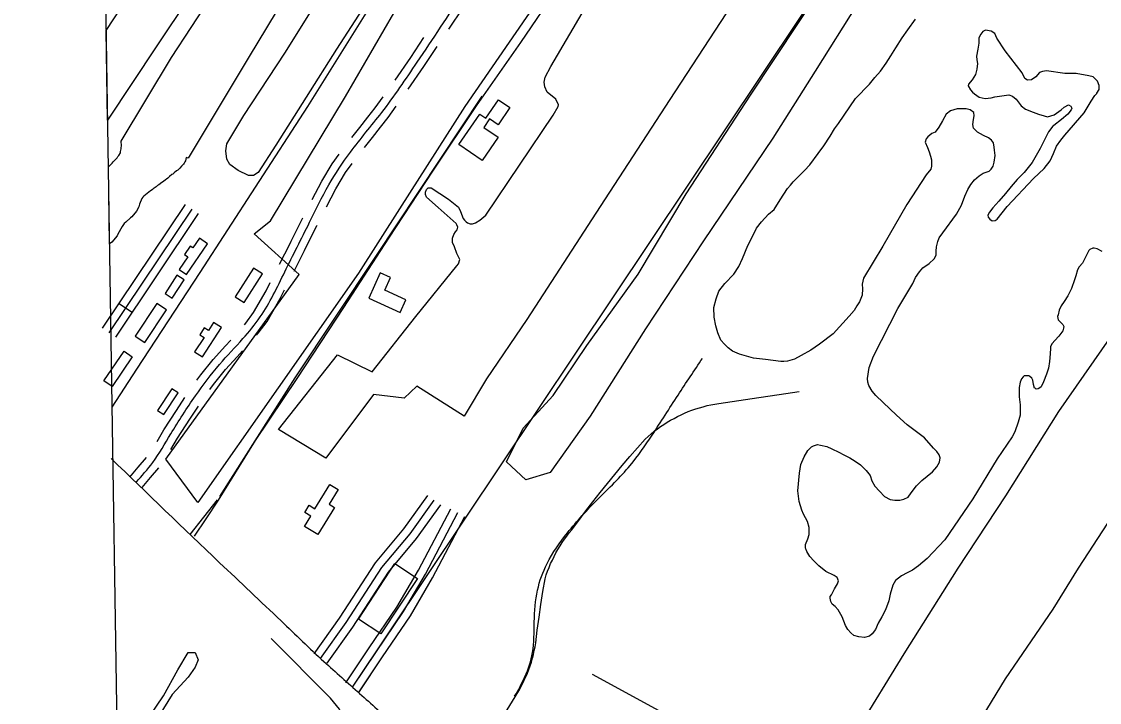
# Model space of a CAD drawing. Extents: x 3855477 to 3893699, y 299188 to 325115.
# Drawn here: x 3859445 to 3861465, y 311532 to 312808 of the extents above; entities that cross this region are included whole.
import ezdxf

# ---------------------------------------------------------------- set-up
doc = ezdxf.new("R2010")
doc.units = 0
for name, color, linetype in [('V-BLDG-OTLN', 7, 'Continuous'), ('V-GRID-FRAM', 7, 'Continuous'), ('V-ROAD-CNTR', 7, 'Continuous'), ('V-SITE-VEGE', 7, 'Continuous'), ('V-TOPO-SHOR', 7, 'Continuous')]:
    doc.layers.add(name, color=color, linetype=linetype)

msp = doc.modelspace()

# ---------------------------------------------------------------- linework, layer by layer
at = {"layer": 'V-BLDG-OTLN'}
for points in [[(3860360.2, 312646.9), (3860338.2, 312614.9), (3860322.2, 312625.9), (3860311.3, 312610), (3860338.3, 312591.5), (3860308.5, 312548.1), (3860264.8, 312578.1), (3860303.9, 312635), (3860315.4, 312627.1), (3860339, 312661.5)], [(3859754.6, 312334.1), (3859793.9, 312391.8), (3859778.7, 312402.2), (3859766.3, 312384), (3859761.2, 312387.5), (3859750.4, 312371.7), (3859757, 312367.2), (3859740.9, 312343.5)], [(3859862.6, 312281.4), (3859897, 312335.4), (3859880.1, 312346.1), (3859845.7, 312292.1)], [(3860095.7, 312290), (3860154.6, 312263), (3860165.4, 312286.4), (3860125.8, 312304.6), (3860136.7, 312328.3), (3860117.4, 312337.1)], [(3859727.7, 312290), (3859749.7, 312324.3), (3859736.3, 312333), (3859714.2, 312298.6)], [(3859676.1, 312206.5), (3859716.6, 312267.9), (3859698.7, 312279.7), (3859658.2, 312218.4)], [(3859784.1, 312179.5), (3859819.7, 312234.8), (3859805.1, 312244.1), (3859795.5, 312229.2), (3859787.5, 312234.3), (3859779.1, 312221.3), (3859787.2, 312216.1), (3859769.6, 312188.9)], [(3859652.8, 312179.5), (3859614.8, 312124.3), (3859599.5, 312134.9), (3859637.5, 312190.1)], [(3859711.7, 312071.6), (3859738.7, 312112.1), (3859727.1, 312119.8), (3859700.1, 312079.3)], [(3860031.6, 311897.5), (3860000.4, 311846.4), (3859975.2, 311861.8), (3859987, 311881.2), (3859975.9, 311888), (3859984.1, 311901.4), (3859995, 311894.8), (3860023, 311940.6), (3860038.3, 311931.3), (3860021.4, 311903.7)], [(3860144.6, 311792.1), (3860186.9, 311764.3), (3860118.7, 311660.4), (3860076.4, 311688.1)]]:
    msp.add_lwpolyline(points, close=True, dxfattribs=at)
msp.add_lwpolyline([(3860360.2, 312646.9), (3860338.2, 312614.9), (3860322.2, 312625.9), (3860311.3, 312610), (3860338.3, 312591.5), (3860308.5, 312548.1), (3860264.8, 312578.1), (3860303.9, 312635), (3860315.4, 312627.1), (3860339, 312661.5), (3860360.2, 312646.9)], dxfattribs=at)
at = {"layer": 'V-GRID-FRAM'}
msp.add_lwpolyline([(3859445.3, 322797), (3891292.6, 323315.8), (3891596.8, 305135.9), (3859733.6, 304616.8), (3859445.3, 322797)], dxfattribs=at)
at = {"layer": 'V-ROAD-CNTR'}
msp.add_line((3859628.1, 312279.7), (3859653.1, 312263.1), dxfattribs=at)
for points in [[(3860065.6, 311560.2), (3863135.4, 316155.3)], [(3860450.4, 312873.6), (3860380.2, 312768.8), (3860297.3, 312650.3), (3860215.5, 312527.7), (3860133.1, 312402), (3860048.8, 312272.2), (3859960.9, 312139.4), (3859882.8, 312022.7), (3859813.7, 311911.3), (3859790.5, 311876.2), (3859768.9, 311843.8)], [(3860245.7, 312793.8), (3860272.5, 312834)], [(3860145.1, 312698.3), (3860174.4, 312740.7), (3860199.3, 312778.2)], [(3860169.8, 312681.3), (3860199.2, 312723.9), (3860224.3, 312761.5)], [(3859816.8, 311918), (3859957.8, 312140.4), (3860110.3, 312370), (3860308.2, 312668.7)], [(3860094.1, 312628.9), (3860108.1, 312646.8), (3860122.7, 312667.1)], [(3860117.7, 312610.4), (3860132.1, 312628.7), (3860147.1, 312649.6)], [(3860064.2, 312591), (3860079.1, 312609.7), (3860094.1, 312628.9)], [(3860087.7, 312572.3), (3860102.7, 312591.2), (3860117.7, 312610.4)], [(3859989.8, 312474.7), (3860007.8, 312509.4), (3860027.4, 312541.7), (3860040.3, 312559.6)], [(3860016.4, 312460.9), (3860034, 312494.7), (3860052.5, 312525.1), (3860064.7, 312542.1)], [(3859597.1, 312233.4), (3859752.2, 312465.3)], [(3859609.6, 312225), (3859764.7, 312456.9)], [(3859622.1, 312216.7), (3859777.1, 312448.6)], [(3859950.6, 312396.8), (3859971.6, 312438.8), (3859972.2, 312440.1)], [(3859977.4, 312383.3), (3859998.4, 312425.3), (3859999, 312426.5)], [(3859928.9, 312353.5), (3859948.3, 312392.3), (3859950.6, 312396.8)], [(3859955.8, 312340.1), (3859975.2, 312378.9), (3859977.4, 312383.3)], [(3859862.8, 312239.9), (3859865.4, 312243), (3859880, 312262.8), (3859903.4, 312303.5), (3859911.4, 312319.1)], [(3859885.5, 312220.3), (3859888.9, 312224.2), (3859905.2, 312246.3), (3859929.8, 312289.2), (3859938.1, 312305.4)], [(3859804.4, 312174.7), (3859804.8, 312175.3), (3859827, 312199.9), (3859837.4, 312211.3)], [(3859773.9, 312136), (3859781, 312145.8), (3859804.4, 312174.7)], [(3859827.7, 312155.8), (3859849.2, 312179.7), (3859859.5, 312191)], [(3859798.3, 312118.5), (3859804.8, 312127.6), (3859827.7, 312155.8)], [(3860715.5, 312084.3), (3860722.6, 312086.3), (3860729.7, 312088.2), (3860736.9, 312089.8), (3860744.2, 312091.2), (3860751.5, 312092.4), (3860789.2, 312097.9), (3860826.9, 312103.4), (3860864.6, 312109), (3860902.3, 312114.7)], [(3859699.4, 312021.3), (3859712.2, 312042.9), (3859735.4, 312079), (3859751.4, 312103.7)], [(3859725.3, 312006.1), (3859737.7, 312027.2), (3859760.6, 312062.7), (3859776.6, 312087.3)], [(3860303, 311432.2), (3860377, 311553.8), (3860380.6, 311560.2), (3860384, 311566.7), (3860387.3, 311573.3), (3860390.3, 311580), (3860393.1, 311586.7), (3860395.8, 311593.6), (3860398.2, 311600.5), (3860400.5, 311607.5), (3860402.5, 311614.6), (3860404.4, 311621.7), (3860406, 311628.9), (3860407.4, 311636.1), (3860408.6, 311643.4), (3860411.6, 311667.5), (3860414.8, 311691.7), (3860418.3, 311715.7), (3860422.1, 311739.8), (3860426.2, 311763.8), (3860428.5, 311770.9), (3860431, 311778), (3860433.7, 311785), (3860436.6, 311792), (3860439.8, 311798.8), (3860443.1, 311805.6), (3860446.6, 311812.2), (3860450.3, 311818.8), (3860454.2, 311825.2), (3860458.3, 311831.6), (3860462.6, 311837.8), (3860467, 311843.8), (3860471.6, 311849.8), (3860476.4, 311855.6), (3860489.3, 311873.2), (3860502.4, 311890.8), (3860515.7, 311908.1), (3860529.2, 311925.4), (3860542.9, 311942.4), (3860556.7, 311959.4), (3860570.8, 311976.2), (3860585, 311992.8), (3860599.4, 312009.3), (3860613.9, 312025.6), (3860619.4, 312030.6), (3860625, 312035.4), (3860630.7, 312040.1), (3860636.6, 312044.6), (3860642.6, 312048.9), (3860648.7, 312053), (3860655, 312057), (3860661.3, 312060.8), (3860667.8, 312064.4), (3860674.3, 312067.8), (3860681, 312071.1), (3860687.7, 312074.1), (3860694.5, 312077), (3860701.4, 312079.6), (3860708.4, 312082), (3860715.5, 312084.3)], [(3859648.4, 311954.1), (3859664, 311972.7), (3859679.5, 311991.1)], [(3859671.3, 311934.8), (3859686.9, 311953.3), (3859702.5, 311971.8)], [(3859761.3, 311846.8), (3859812.2, 311911.5)], [(3859993.4, 311623), (3860041.2, 311690), (3860108.4, 311793.8), (3860161.5, 311857.3), (3860206.3, 311920)], [(3860005.6, 311614.3), (3860053.7, 311681.5), (3860120.5, 311784.9), (3860173.3, 311848.1), (3860218.5, 311911.2)], [(3860017.8, 311605.6), (3860066.1, 311673.1), (3860132.6, 311775.9), (3860185.2, 311838.9), (3860230.7, 311902.5)], [(3860053.1, 311568.5), (3860096.9, 311634), (3860148.4, 311710.3), (3860189.3, 311779.8), (3860249.5, 311894.6)], [(3860065.6, 311560.2), (3860109.3, 311625.6), (3860161.1, 311702.3), (3860202.4, 311772.5), (3860262.8, 311887.6)], [(3860077, 311550.2), (3860121.8, 311617.2), (3860173.8, 311694.3), (3860215.5, 311765.2), (3860276.1, 311880.7)], [(3860078.1, 311551.8), (3860121.8, 311617.2), (3860173.8, 311694.3), (3860215.5, 311765.2), (3860276.1, 311880.7)]]:
    msp.add_lwpolyline(points, dxfattribs=at)
for points in [[(3859659.8, 311944.4), (3859691.1, 311981.6), (3859724.9, 312035.1), (3859771.2, 312106.6), (3859816.3, 312165.5), (3859860.1, 312213.9), (3859892.6, 312254.6), (3859938.5, 312339.1), (3859985, 312432.1), (3860020.9, 312502), (3860061.4, 312563.3), (3860120.1, 312637.8), (3860186.8, 312732.3), (3860273.7, 312863), (3860376.5, 313017.9), (3860463.9, 313146.6), (3860559.2, 313294.1)], [(3860369.2, 311543.3), (3860388.4, 311580.2), (3860402.6, 311625.2), (3860406, 311682.6), (3860412, 311742.4), (3860430, 311792), (3860468.1, 311849.8), (3860525.2, 311913), (3860585.5, 311976.1), (3860626.6, 312032.8), (3860675.4, 312108), (3860721.1, 312176.9)], [(3859613.3, 311989.2), (3859816.5, 311793.7), (3859931.5, 311684.6), (3860011.9, 311608.3), (3860078.7, 311548.6), (3860145.2, 311490.6), (3860201.9, 311446.9), (3860271.3, 311395.8), (3860344.7, 311345.3), (3860435.6, 311279.7), (3860461, 311262.2)]]:
    msp.add_spline(points, degree=3, dxfattribs=at)
at = {"layer": 'V-SITE-VEGE'}
for p, q in [((3859826.2, 312953), (3859698.9, 312763.1)), ((3859604, 312791.6), (3859689.8, 312924.3)), ((3859726.4, 312740.8), (3859855.3, 312938.2)), ((3859954.4, 312880.3), (3859871.6, 312742.7)), ((3859606.6, 312623.2), (3859604, 312791.6)), ((3859698.9, 312763.1), (3859606.6, 312623.2)), ((3859632.1, 312584.2), (3859726.4, 312740.8)), ((3859871.6, 312742.7), (3859757.7, 312552.3)), ((3859632.5, 312575.3), (3859632.1, 312584.2)), ((3859625.8, 312555.4), (3859627.6, 312557.2)), ((3859627.6, 312557.2), (3859630.6, 312562.4)), ((3859630.6, 312562.4), (3859630.7, 312564.8)), ((3859630.7, 312564.8), (3859631.9, 312569.5)), ((3859631.9, 312571.8), (3859632.5, 312575.3)), ((3859631.9, 312569.5), (3859631.9, 312571.8)), ((3859608, 312536.1), (3859609.7, 312537.4)), ((3859610.3, 312391.8), (3859608, 312536.1)), ((3859609.7, 312537.4), (3859615.1, 312542.6)), ((3859615.1, 312542.6), (3859616.9, 312545.5)), ((3859616.9, 312545.5), (3859624.6, 312553.1)), ((3859624.6, 312553.1), (3859625.8, 312555.4)), ((3859745.1, 312537.5), (3859742.1, 312533.5)), ((3859748.7, 312541), (3859745.1, 312537.5)), ((3859749.9, 312542.8), (3859748.7, 312541)), ((3859751.1, 312545.1), (3859749.9, 312542.8)), ((3859752.3, 312546.9), (3859751.1, 312545.1)), ((3859753.6, 312553.3), (3859752.3, 312546.9)), ((3859757.7, 312552.3), (3859753.6, 312553.3)), ((3859722.5, 312517.8), (3859719.5, 312514.9)), ((3859726.7, 312521.3), (3859722.5, 312517.8)), ((3859728.5, 312522.4), (3859726.7, 312521.3)), ((3859731.4, 312524.8), (3859728.5, 312522.4)), ((3859735.6, 312528.2), (3859731.4, 312524.8)), ((3859737.9, 312529.4), (3859735.6, 312528.2)), ((3859742.1, 312533.5), (3859737.9, 312529.4)), ((3859697.6, 312498.7), (3859692.2, 312494.6)), ((3859700, 312501), (3859697.6, 312498.7)), ((3859702.3, 312502.1), (3859700, 312501)), ((3859708.3, 312506.8), (3859702.3, 312502.1)), ((3859711.2, 312508.5), (3859708.3, 312506.8)), ((3859714.8, 312511.4), (3859711.2, 312508.5)), ((3859716.6, 312512.6), (3859714.8, 312511.4)), ((3859719.5, 312514.9), (3859716.6, 312512.6)), ((3859670.8, 312476.6), (3859666.6, 312466.1)), ((3859672.6, 312478.9), (3859670.8, 312476.6)), ((3859674.4, 312480.7), (3859672.6, 312478.9)), ((3859680.4, 312485.9), (3859674.4, 312480.7)), ((3859686.9, 312491.1), (3859680.4, 312485.9)), ((3859689.9, 312492.9), (3859686.9, 312491.1)), ((3859692.2, 312494.6), (3859689.9, 312492.9)), ((3859664.8, 312460.8), (3859660.5, 312452.6)), ((3859666.6, 312466.1), (3859664.8, 312460.8)), ((3859649.2, 312440.4), (3859640.9, 312432.2)), ((3859652.2, 312442.1), (3859649.2, 312440.4)), ((3859660.5, 312452.6), (3859652.2, 312442.1)), ((3859633.7, 312424.1), (3859625.9, 312410)), ((3859637.3, 312429.9), (3859633.7, 312424.1)), ((3859640.9, 312432.2), (3859637.3, 312429.9)), ((3859614.6, 312394.9), (3859610.3, 312391.8)), ((3859624.7, 312406.5), (3859614.6, 312394.9)), ((3859625.9, 312410), (3859624.7, 312406.5)), ((3859738.4, 311592.7), (3859757.3, 311625.2)), ((3859757.3, 311625.2), (3859770.8, 311625.2)), ((3859770.8, 311625.2), (3859776.2, 311611.6)), ((3859776.2, 311611.6), (3859770.8, 311598.1)), ((3859711.3, 311544), (3859738.4, 311592.7)), ((3859770.8, 311598.1), (3859757.3, 311579.2)), ((3859757.3, 311579.2), (3859727.5, 311546.7)), ((3859727.5, 311546.7), (3859626.3, 311384.1)), ((3859625.7, 311419.7), (3859711.3, 311544))]:
    msp.add_line(p, q, dxfattribs=at)
for points in [[(3860153.4, 312939.8), (3860035.5, 312756.6), (3859921.9, 312576.4), (3859888.4, 312525.1), (3859880, 312520), (3859870.6, 312519.6), (3859850.9, 312529.2), (3859835.4, 312540.3), (3859829.8, 312550.3), (3859827.9, 312566), (3859830.1, 312579), (3859862, 312632.3), (3859938.4, 312749.3), (3860030.3, 312896.4)], [(3860422.4, 312863), (3860276, 312649.1), (3860153.2, 312457), (3860076.6, 312336.6), (3859775.9, 311906.6), (3859715.9, 311987.6), (3859965.4, 312334), (3859881.4, 312410.4), (3859911.6, 312434.7), (3860052.3, 312667.8), (3860179, 312887.3)], [(3860775.4, 312839.3), (3860659.7, 312662.2), (3860529.6, 312461.8), (3860392.1, 312250), (3860316.7, 312138.2), (3860274.8, 312068.5), (3860186, 312124.8), (3860162, 312102.3), (3860104.5, 312109), (3860015.7, 311989.8), (3859927, 312043.8), (3860037.3, 312183.3), (3860102.1, 312151.8), (3860184.3, 312255.4), (3860260.6, 312350.1), (3860263.7, 312354.2), (3860266.2, 312362.5), (3860260.9, 312373.4), (3860256.3, 312385.9), (3860252.8, 312394.3), (3860252.9, 312402.1), (3860255.3, 312409.2), (3860258.4, 312414), (3860261.4, 312418.1), (3860262.7, 312422.9), (3860260.9, 312427.1), (3860259.8, 312429.5), (3860226.1, 312459.7), (3860204.2, 312479.1), (3860202.4, 312483.9), (3860201.9, 312488.7), (3860204.3, 312493.4), (3860207.4, 312496.4), (3860212.7, 312496.3), (3860245.3, 312475.1), (3860263.7, 312460.5), (3860267.8, 312452.1), (3860273, 312438.9), (3860275.4, 312435.9), (3860278.3, 312432.9), (3860280.7, 312431.1), (3860286, 312429.2), (3860290.2, 312429.2), (3860295.6, 312430.9), (3860304, 312436.2), (3860314.9, 312445.6), (3860441.2, 312632.9), (3860450.4, 312648.9), (3860451.6, 312652.5), (3860446.4, 312662.7), (3860430.4, 312676), (3860425.7, 312686.2), (3860424.6, 312694.6), (3860426.5, 312704.1), (3860436.9, 312724.3), (3860531.3, 312885.1)], [(3861011.6, 312841.4), (3860932.5, 312715.1), (3860852.8, 312590), (3860722.8, 312397.3), (3860614.6, 312232), (3860510.6, 312068.3), (3860435.5, 311962.8), (3860389.9, 311949.3), (3860353.9, 311983.1), (3860385.1, 312046.1), (3860441.2, 312107.3), (3860504.4, 312201), (3860600.3, 312334.8), (3860690.4, 312485.5), (3860811.3, 312670.5), (3860946.3, 312875.6)]]:
    msp.add_lwpolyline(points, dxfattribs=at)
at = {"layer": 'V-TOPO-SHOR'}
for points in [[(3859615.2, 312085.6), (3859661.5, 312156.4), (3859780, 312337.8), (3859883.9, 312498), (3859981.6, 312649.2), (3860090.9, 312823.8), (3860242.8, 313056.6), (3860312.5, 313161.7)], [(3862149, 312870.5), (3862093.3, 312784.2), (3862027.1, 312684.1), (3861933.1, 312545.9), (3861844, 312406.5), (3861755.6, 312272), (3861673.3, 312146.5), (3861631.9, 312086.2), (3861622, 312074.7), (3861612.8, 312063.9), (3861605.4, 312057.3), (3861597.4, 312046.5), (3861589.9, 312033.8), (3861552.8, 311980.1), (3861479.8, 311867.9), (3861424.8, 311783.4), (3861377.7, 311706.7), (3861288.1, 311575.8), (3861216.2, 311458.1), (3861133.4, 311334.5), (3861029.4, 311176.4), (3860957.6, 311063.5), (3860942.8, 311040.6)], [(3860855.5, 312456), (3860866.5, 312473.8), (3860873.8, 312485), (3860880.5, 312495.1), (3860885.9, 312501.6), (3860890.8, 312508.1), (3860896.8, 312513.4), (3860905.2, 312522.3), (3860912.5, 312528.8), (3860922.2, 312540), (3860937.9, 312560.7), (3860948.3, 312575.6), (3860960.4, 312593.3), (3860968.3, 312607), (3860976.2, 312617), (3861007.8, 312663.9), (3861033.8, 312691), (3861044.1, 312703.5), (3861054.4, 312715.3), (3861065.3, 312730.1), (3861073.8, 312744.3), (3861083.5, 312759.1), (3861095.1, 312778.1), (3861106, 312792.9), (3861120, 312812.5)], [(3861230.9, 312672.7), (3861239.6, 312666.3), (3861250.6, 312664.1), (3861262.1, 312665.5), (3861269.1, 312667.4), (3861294.8, 312670.7), (3861301.9, 312668.3), (3861309, 312662.8), (3861314.3, 312655.6), (3861318.4, 312650.2), (3861326.1, 312644.1), (3861340.4, 312638.6), (3861350.5, 312634.9), (3861361.2, 312631.8), (3861367.2, 312629.9), (3861380.3, 312633.3), (3861393, 312642.7), (3861399, 312648), (3861406.8, 312652.1), (3861411, 312649.7), (3861413.3, 312646.1), (3861412.1, 312643.1), (3861405.4, 312634.8), (3861394, 312624.8), (3861379.5, 312613.6), (3861377.7, 312611.9), (3861369.2, 312601.8), (3861361.9, 312586.4), (3861353.9, 312570.3), (3861338.7, 312544.2), (3861323.6, 312525.3), (3861310.9, 312512.3), (3861299.4, 312499.3), (3861289.1, 312485.7), (3861276.4, 312471.5), (3861264.9, 312459.1), (3861258.8, 312450.8), (3861255.8, 312445.4), (3861256.3, 312441.8), (3861259.3, 312437.6), (3861264, 312434.6), (3861269.4, 312435.1), (3861273, 312438.1), (3861291.8, 312461.7), (3861341.4, 312514.3), (3861361.3, 312532.6), (3861372.8, 312547.4), (3861378.9, 312561.1), (3861384.5, 312574.8), (3861392.3, 312586), (3861400.2, 312595.5), (3861435.9, 312636.9), (3861449.3, 312658.8), (3861456, 312669.5), (3861460.2, 312673.6), (3861460.2, 312674.2), (3861464.5, 312680.7), (3861464.6, 312688.5), (3861461.1, 312696.3), (3861452.8, 312704.8), (3861445.1, 312706.6), (3861421.2, 312711.1), (3861399.7, 312710.8), (3861365.8, 312715.9), (3861358, 312714.8), (3861352.6, 312713.1), (3861345.9, 312704.8), (3861337.5, 312698.9), (3861330.3, 312698.4), (3861325, 312701.4), (3861320.3, 312712.3), (3861288, 312753.2), (3861272.7, 312777.3), (3861268.6, 312785.7), (3861262.1, 312790.6), (3861251.4, 312791.9), (3861246.6, 312789.5), (3861242.3, 312784.8), (3861238.7, 312777.7), (3861238.6, 312768.1), (3861237.2, 312756.8), (3861234.7, 312743.7), (3861235.2, 312736.5), (3861236.3, 312729.9), (3861235, 312719.2), (3861232.5, 312709.1), (3861226.4, 312699), (3861219.2, 312690.7), (3861219.1, 312687.7), (3861223.2, 312680.5), (3861226.8, 312675.7), (3861230.9, 312672.7)], [(3860514.3, 311585.1), (3860639.4, 311516.6), (3860766.8, 311433.3), (3860795.8, 311414.2), (3860860.2, 311371.6), (3860912.8, 311338.7), (3860915.8, 311338.6), (3860918.1, 311339.2), (3860926.5, 311349.7), (3861011, 311479.4), (3861099.1, 311623.2), (3861200.4, 311783.8), (3861289.6, 311919.4), (3861388.5, 312077.1), (3861502.2, 312240.6), (3861593.9, 312384.4), (3861713.7, 312566.6), (3861788, 312685.8), (3861807.8, 312714.5)], [(3860939.3, 311787.9), (3860929.8, 311797.6), (3860922.2, 311805.4), (3860916.9, 311814.5), (3860914.6, 311819.9), (3860914, 311821.1), (3860914.1, 311827.6), (3860918.4, 311838.3), (3860920.8, 311846.7), (3860921, 311859.8), (3860918.1, 311871.2), (3860910.5, 311885), (3860907, 311892.2), (3860902.4, 311908.4), (3860899.7, 311928.7), (3860903, 311961.5), (3860905.6, 311977.6), (3860911.7, 311992.5), (3860918.5, 312004.4), (3860925.1, 312010.9), (3860929.3, 312013.2), (3860936.5, 312015.5), (3860942.5, 312014.2), (3860953.8, 312011.7), (3860963.3, 312007.4), (3860976.3, 312001.3), (3860985.8, 311995.8), (3860997.1, 311990.3), (3861007.2, 311984.2), (3861017.3, 311977), (3861027.9, 311966.7), (3861035, 311957), (3861038.4, 311947.4), (3861044.3, 311937.2), (3861052.5, 311927.6), (3861062, 311917.9), (3861072.7, 311912.4), (3861081.6, 311911.1), (3861090.6, 311911), (3861098.6, 311912.7), (3861106.4, 311916.8), (3861111.9, 311924.5), (3861122.2, 311938.1), (3861131.9, 311948.2), (3861142.1, 311955.8), (3861152.3, 311964.1), (3861160.2, 311973.5), (3861165.1, 311982.4), (3861166.4, 311990.2), (3861164.7, 311996.2), (3861159.9, 312002.2), (3861154, 312008.8), (3861136.9, 312028.1), (3861104.4, 312052.4), (3861084.9, 312070.5), (3861059.5, 312094.1), (3861045.9, 312107.4), (3861038.8, 312115.3), (3861033, 312126.1), (3861030.6, 312132.1), (3861030.1, 312139.2), (3861033.3, 312159.5), (3861041.3, 312180.9), (3861087.2, 312270.6), (3861115.2, 312317.4), (3861120.1, 312328.7), (3861127.4, 312338.8), (3861134, 312346.5), (3861145.5, 312354.7), (3861155.1, 312363.6), (3861158.8, 312370.1), (3861158.9, 312377.9), (3861159.5, 312386.2), (3861162, 312395.7), (3861164.5, 312402.9), (3861171.2, 312412.4), (3861197.3, 312447.3), (3861206.4, 312463.9), (3861212.6, 312481.2), (3861218.1, 312493.6), (3861223.6, 312503.1), (3861230.8, 312511.4), (3861239.3, 312519.1), (3861247.1, 312523.8), (3861258.5, 312527.8), (3861262.1, 312531.4), (3861265.8, 312537.3), (3861267.7, 312544.4), (3861269.6, 312557), (3861267.9, 312567.1), (3861267.4, 312573.1), (3861266.3, 312580.9), (3861262.7, 312585.7), (3861256.8, 312590.5), (3861247.9, 312594.8), (3861236.6, 312600.9), (3861229, 312608.2), (3861227.3, 312615.4), (3861228.6, 312624.9), (3861230, 312631.6), (3861229.6, 312637.9)], [(3861229.6, 312637.9), (3861222.9, 312643.1), (3861215, 312644.8), (3861198.3, 312645), (3861185.7, 312640.9), (3861177.9, 312635), (3861170.6, 312622)], [(3861170.6, 312622), (3861163.9, 312610.1), (3861157.2, 312601.2), (3861150.6, 312598.3), (3861143.4, 312592.4), (3861140.4, 312588.3), (3861138.5, 312582.3), (3861142.6, 312572.1), (3861146, 312564.3), (3861148.3, 312556), (3861150.1, 312548.8), (3861150, 312544), (3861149.9, 312537.4), (3861148.7, 312531.5), (3861140.2, 312520.8), (3861103.7, 312465.1), (3861059.2, 312387.4), (3861022.7, 312327.5), (3861020.2, 312316.1), (3861020.7, 312307.2), (3861020, 312295.2), (3861015, 312282.8), (3861010.2, 312275.6), (3861005.3, 312266.7), (3860996.2, 312256.1), (3860966, 312223), (3860940.1, 312203.6), (3860924.4, 312192.4), (3860905.8, 312182.5), (3860893.2, 312175.5), (3860880.6, 312171.4), (3860873.4, 312170.9), (3860868, 312171), (3860839.4, 312174.9), (3860816.8, 312177.5), (3860803.6, 312180.7), (3860790.6, 312185), (3860777.5, 312190.5), (3860769.2, 312196.6), (3860762.1, 312203.2), (3860755.6, 312211.1), (3860749.8, 312224.9), (3860745.8, 312238), (3860743, 312254.2), (3860742.6, 312272.1), (3860746.9, 312288.2), (3860751.9, 312303.1), (3860762.8, 312317.3), (3860779.7, 312335), (3860789.4, 312349.2), (3860796.2, 312364.1), (3860806, 312388.5), (3860815.2, 312406.3), (3860822.5, 312421.1), (3860831.6, 312433), (3860844.9, 312447.1), (3860855.5, 312456)], [(3861469.8, 312377.3), (3861460.3, 312382.2), (3861454.9, 312383.4), (3861452.5, 312383.5), (3861447.1, 312381.1), (3861444.7, 312379.4), (3861442.9, 312375.2), (3861438.6, 312366.3), (3861433.1, 312355.6), (3861427, 312348.5), (3861423.4, 312342.6), (3861420.3, 312331.3), (3861417.8, 312324.1), (3861412.2, 312308.1), (3861405.5, 312294.4), (3861398.8, 312283.2), (3861393.3, 312275.5), (3861389.1, 312267.1), (3861387.2, 312258.8), (3861386.5, 312255.2), (3861387.7, 312249.2), (3861392.4, 312244.4), (3861396.5, 312240.2), (3861398.3, 312236.6), (3861397.6, 312233.6), (3861396.4, 312228.8), (3861388.5, 312218.8), (3861381.3, 312210.5), (3861376.4, 312204.6), (3861373.4, 312199.2), (3861373.3, 312195.7), (3861372.6, 312185.5), (3861371.3, 312171.2), (3861369.3, 312158.7), (3861365.6, 312147.4), (3861360.1, 312133.1), (3861355.8, 312123.6), (3861353.4, 312121.8), (3861349.8, 312119.5), (3861346.2, 312118.9), (3861345, 312120.1), (3861344.4, 312120.7), (3861343.2, 312121.3), (3861341.5, 312127.9), (3861339.8, 312135.7), (3861338.1, 312139.9), (3861334.5, 312142.9), (3861332.7, 312144.2), (3861325.6, 312144.2), (3861323.8, 312144.3), (3861322, 312142.5), (3861318.9, 312138.3), (3861316.5, 312132.4), (3861314.6, 312122.3), (3861314.4, 312105), (3861316.6, 312090), (3861316.4, 312070.3), (3861312.6, 312057.2), (3861306.4, 312039.3), (3861301.6, 312029.9), (3861273, 311988.4), (3861227.4, 311913.6), (3861175.1, 311836.6), (3861141.9, 311801.7), (3861125.6, 311788.2), (3861114.8, 311780), (3861104.6, 311774.7), (3861093.7, 311769.4), (3861082.9, 311760.6), (3861078, 311751.7), (3861073, 311735), (3861070.5, 311722.5), (3861063.7, 311705.3), (3861057, 311692.2), (3861050.3, 311680.4), (3861045.4, 311668.5), (3861039.3, 311660.2), (3861033.9, 311656.1), (3861024.9, 311653.8), (3861014.2, 311654.5), (3861004.7, 311657.6), (3860998.8, 311662.4), (3860993.5, 311668.5), (3860988.8, 311676.3), (3860983, 311692.5), (3860975.4, 311705.7), (3860969.5, 311711.7), (3860964.1, 311716), (3860961.8, 311720.8), (3860960.1, 311727.4), (3860960.1, 311730.4), (3860962.5, 311733.3), (3860965.6, 311738.7), (3860968.6, 311744.6), (3860974.1, 311754.1), (3860976, 311760), (3860973.7, 311766), (3860967.7, 311769.7), (3860952.3, 311777.6), (3860939.3, 311787.9)], [(3859634.1, 310890.4), (3859693.5, 310984.7), (3859803.6, 311147.1), (3859922.3, 311333.5), (3860040.2, 311504), (3860043.2, 311511), (3860043.2, 311515.7), (3860040.9, 311519.3), (3860024.1, 311540.1), (3859912.9, 311651.4)]]:
    msp.add_lwpolyline(points, dxfattribs=at)

doc.saveas('drawing.dxf')
